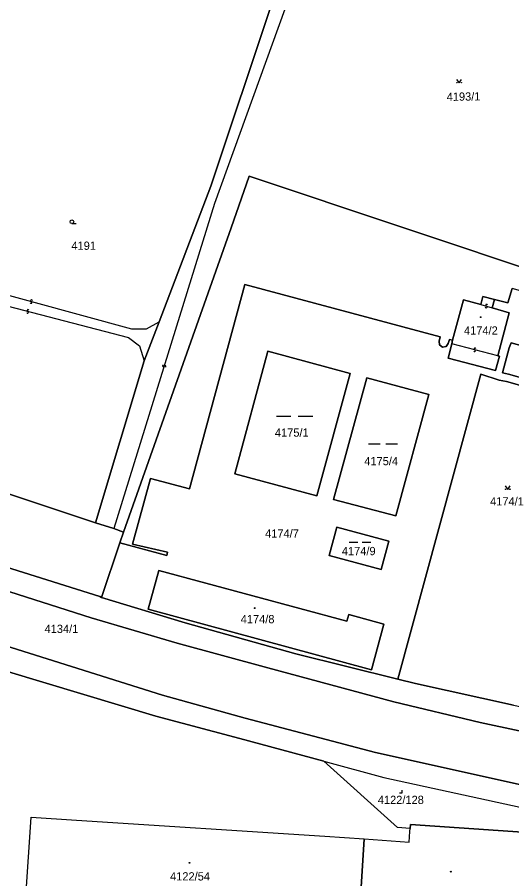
# Model space of a CAD drawing. Extents: x -598233 to -596890, y -1157848 to -1156431.
# Drawn here: x -597840.5 to -597738.7, y -1157611.2 to -1157433.9 of the extents above; entities that cross this region are included whole.
import ezdxf

# ---------------------------------------------------------------- set-up
doc = ezdxf.new("R2010")
doc.units = 0
for name, color, linetype in [('Level 1', 7, 'Continuous'), ('Level 13', 7, 'Continuous'), ('Level 3', 7, 'Continuous'), ('Level 4', 7, 'Continuous'), ('Level 5', 7, 'Continuous'), ('Level 60', 7, 'Continuous'), ('Vrstva 60', 7, 'Continuous')]:
    doc.layers.add(name, color=color, linetype=linetype)

msp = doc.modelspace()

# ---------------------------------------------------------------- linework, layer by layer
at = {"layer": 'Level 1'}
for points in [[(-597788.17, -1157431.27), (-597800.65, -1157468.66), (-597811.31, -1157496.58)], [(-597818.67, -1157539.87), (-597796.51, -1157477.25), (-597792.76, -1157466.57), (-597729.96, -1157487.59)], [(-597750.89, -1157500.36), (-597751.54, -1157500.19), (-597751.79, -1157501.05), (-597752.25, -1157501.66), (-597753.01, -1157501.76), (-597753.61, -1157501.29), (-597753.7, -1157500.53), (-597753.47, -1157499.65), (-597793.68, -1157488.86), (-597805.03, -1157530.96), (-597813.07, -1157528.8), (-597816.77, -1157542.32), (-597809.58, -1157544), (-597809.75, -1157544.67), (-597819.42, -1157542.11)], [(-597762.16, -1157570.17), (-597745.1, -1157507.35), (-597741.32, -1157508.59), (-597739.79, -1157508.87), (-597733.98, -1157510.49), (-597733.59, -1157509.02), (-597739.37, -1157507.38), (-597740.62, -1157507.06), (-597739.28, -1157501.96), (-597738.88, -1157500.9), (-597734.68, -1157502.04), (-597733.72, -1157498.59), (-597732.59, -1157498.9), (-597732.32, -1157497.97), (-597733.48, -1157497.61), (-597732.71, -1157494.8), (-597736.83, -1157493.63), (-597735.96, -1157490.45), (-597738.67, -1157489.73), (-597739.51, -1157492.67), (-597742.3, -1157491.96)], [(-597823.15, -1157553.3), (-597823.53, -1157553.16), (-597857.39, -1157542.48), (-597857.69, -1157543.15), (-597870.63, -1157538.52), (-597870.37, -1157537.84), (-597897.17, -1157528.53), (-597897.21, -1157528.65), (-597906.72, -1157526.08), (-597948.51, -1157508.17), (-597952.1, -1157506.41), (-597975.49, -1157494.97), (-597983.53, -1157490.82)], [(-597745.12, -1157493), (-597744.71, -1157491.34), (-597742.3, -1157491.96)], [(-597745.12, -1157493), (-597748.63, -1157492.07), (-597750.89, -1157500.36)], [(-597742.3, -1157491.96), (-597742.78, -1157493.68)], [(-597741.58, -1157503.55), (-597739.26, -1157494.69), (-597742.78, -1157493.68)], [(-597811.31, -1157496.58), (-597814.36, -1157504.63)], [(-597751.09, -1157501.1), (-597750.89, -1157500.36)], [(-597741.58, -1157503.55), (-597741.26, -1157503.62), (-597742.1, -1157506.63), (-597751.8, -1157504.08), (-597751.09, -1157501.1)], [(-597778.85, -1157532.37), (-597795.73, -1157527.84), (-597788.92, -1157502.64), (-597772.01, -1157507.21), (-597778.85, -1157532.37)], [(-597814.36, -1157504.63), (-597824.41, -1157537.97)], [(-597775.39, -1157533.14), (-597762.59, -1157536.55), (-597755.77, -1157511.52), (-597768.55, -1157508.13), (-597775.39, -1157533.14)], [(-597901.96, -1157512.06), (-597824.41, -1157537.97)], [(-597824.41, -1157537.97), (-597820.65, -1157539.16)], [(-597820.65, -1157539.16), (-597818.67, -1157539.87)], [(-597774.71, -1157538.84), (-597776.29, -1157544.69), (-597765.64, -1157547.56), (-597764.03, -1157541.72), (-597774.71, -1157538.84)], [(-597819.42, -1157542.11), (-597818.67, -1157539.87)], [(-597823.15, -1157553.3), (-597819.42, -1157542.11)], [(-597813.54, -1157555.72), (-597811.35, -1157547.75), (-597772.67, -1157558.23), (-597772.29, -1157556.83), (-597765.04, -1157558.81), (-597767.58, -1157568.2), (-597813.54, -1157555.72)], [(-597845.54, -1157551.08), (-597825.32, -1157557.5), (-597807.59, -1157562.75), (-597788.94, -1157567.84), (-597763.02, -1157574.82), (-597745.24, -1157579.05), (-597728.23, -1157582.73), (-597671.31, -1157593.83), (-597619.03, -1157604.22)], [(-597762.16, -1157570.17), (-597783.2, -1157564.95), (-597805.93, -1157558.52), (-597823.15, -1157553.3)], [(-597457.99, -1157648.3), (-597510.31, -1157637.9), (-597566.92, -1157626.51), (-597621.93, -1157615.29), (-597674.27, -1157604.65), (-597727.52, -1157593.95), (-597766.74, -1157585.27), (-597793.63, -1157578.19), (-597810.63, -1157573.46), (-597843.08, -1157563.22)], [(-597842.3, -1157568.62), (-597811.99, -1157577.74), (-597794.73, -1157582.38), (-597777.42, -1157587.05)], [(-597738.39, -1157575.49), (-597758.57, -1157571.06), (-597762.16, -1157570.17)], [(-597759.64, -1157600.91), (-597762.27, -1157600.72), (-597777.42, -1157587.05)], [(-597777.42, -1157587.05), (-597765.09, -1157590.37), (-597735.41, -1157596.83), (-597713.45, -1157601.29)], [(-597770.15, -1157619.53), (-597829.38, -1157615.6), (-597838.76, -1157614.97), (-597837.66, -1157598.53), (-597828.29, -1157599.15), (-597777.2, -1157602.47), (-597769.09, -1157603.03)], [(-597769.09, -1157603.03), (-597759.84, -1157603.69), (-597759.7, -1157601.52), (-597759.64, -1157600.91)], [(-597759.64, -1157600.91), (-597759.58, -1157600.06), (-597736.51, -1157601.66), (-597736.76, -1157603.25), (-597736.72, -1157604.22)], [(-597770.15, -1157619.53), (-597769.09, -1157603.03)]]:
    msp.add_lwpolyline(points, dxfattribs=at)
at = {"layer": 'Level 13'}
for centre, start, end in [((-597837.67, -1157492.58), 201.8292, 74.4192), ((-597837.57, -1157492.22), 22.0436, 254.1416), ((-597744, -1157493.52), 200.9545, 73.5445), ((-597743.9, -1157493.16), 21.169, 253.267), ((-597838.39, -1157494.6), 202.5278, 75.1178), ((-597838.29, -1157494.24), 22.7423, 254.8403), ((-597746.39, -1157502.51), 202.9261, 75.0241), ((-597746.29, -1157502.15), 22.7117, 255.3017), ((-597810.44, -1157505.64), 109.9155, 342.5055), ((-597810.08, -1157505.76), 290.1299, 162.2279)]:
    msp.add_arc(centre, 0.184, start, end, dxfattribs=at)
at = {"layer": 'Level 3'}
for points in [[(-597774.67, -1157398.49), (-597785.43, -1157432.18), (-597799.88, -1157472.24), (-597820.65, -1157539.16)], [(-597858.25, -1157486.74), (-597816.99, -1157498.05), (-597813.88, -1157498.05), (-597811.31, -1157496.58)], [(-597859.05, -1157489.01), (-597817.64, -1157499.82), (-597815.32, -1157501.53), (-597814.36, -1157504.63)], [(-597745.12, -1157493), (-597742.78, -1157493.68)], [(-597741.58, -1157503.55), (-597751.09, -1157501.1)]]:
    msp.add_lwpolyline(points, dxfattribs=at)
at = {"layer": 'Level 5'}
for p, q in [((-597829.27, -1157476.35), (-597828.4, -1157476.35)), ((-597787.17, -1157516.03), (-597784.17, -1157516.03)), ((-597782.67, -1157516.03), (-597779.67, -1157516.03)), ((-597768.24, -1157521.69), (-597765.84, -1157521.69)), ((-597764.64, -1157521.69), (-597762.24, -1157521.69)), ((-597772.22, -1157541.92), (-597770.42, -1157541.92)), ((-597769.52, -1157541.92), (-597767.72, -1157541.92))]:
    msp.add_line(p, q, dxfattribs=at)
for points in [[(-597750.07, -1157446.65), (-597749.57, -1157447.4), (-597749.07, -1157446.65)], [(-597740.06, -1157530.34), (-597739.56, -1157531.09), (-597739.06, -1157530.34)], [(-597761.83, -1157593.54), (-597761.28, -1157593.54), (-597761.28, -1157592.99)]]:
    msp.add_lwpolyline(points, dxfattribs=at)
for centre, radius in [((-597750.02, -1157447.35), 0.05), ((-597749.12, -1157447.35), 0.05), ((-597829.27, -1157475.97), 0.375), ((-597745.13, -1157495.61), 0.09), ((-597745.13, -1157495.61), 0.0521), ((-597740.01, -1157531.04), 0.05), ((-597739.11, -1157531.04), 0.05), ((-597791.64, -1157555.51), 0.09), ((-597791.64, -1157555.51), 0.0521), ((-597805.07, -1157607.96), 0.09), ((-597805.07, -1157607.96), 0.0521), ((-597751.29, -1157609.78), 0.09), ((-597751.29, -1157609.78), 0.0521)]:
    msp.add_circle(centre, radius, dxfattribs=at)
at = {"layer": 'Level 60'}
for points in [[(-597777.36, -1157397.61), (-597774.67, -1157398.49), (-597714.69, -1157418.85), (-597712.77, -1157419.6), (-597695.43, -1157426.25), (-597677.64, -1157375.67), (-597672.9, -1157378.55), (-597653.75, -1157390.49), (-597667.82, -1157436.45), (-597669.37, -1157441.52), (-597692.09, -1157436.77), (-597710.38, -1157490.66), (-597729.96, -1157487.59), (-597792.76, -1157466.57), (-597796.51, -1157477.25), (-597818.67, -1157539.87), (-597820.65, -1157539.16), (-597824.41, -1157537.97), (-597814.36, -1157504.63), (-597811.31, -1157496.58), (-597800.65, -1157468.66), (-597788.17, -1157431.27)], [(-597748.63, -1157492.07), (-597745.12, -1157493), (-597744.71, -1157491.34), (-597742.3, -1157491.96), (-597742.78, -1157493.68), (-597739.26, -1157494.69), (-597741.58, -1157503.55), (-597741.26, -1157503.62), (-597742.1, -1157506.63), (-597751.8, -1157504.08), (-597751.09, -1157501.1), (-597750.89, -1157500.36)], [(-597795.73, -1157527.84), (-597778.85, -1157532.37), (-597772.01, -1157507.21), (-597788.92, -1157502.64)], [(-597778.85, -1157532.37), (-597795.73, -1157527.84), (-597788.92, -1157502.64), (-597772.01, -1157507.21)], [(-597775.39, -1157533.14), (-597762.59, -1157536.55), (-597755.77, -1157511.52), (-597768.55, -1157508.13)], [(-597762.59, -1157536.55), (-597775.39, -1157533.14), (-597768.55, -1157508.13), (-597755.77, -1157511.52)], [(-597774.71, -1157538.84), (-597776.29, -1157544.69), (-597765.64, -1157547.56), (-597764.03, -1157541.72)], [(-597776.29, -1157544.69), (-597774.71, -1157538.84), (-597764.03, -1157541.72), (-597765.64, -1157547.56)], [(-597813.54, -1157555.72), (-597811.35, -1157547.75), (-597772.67, -1157558.23), (-597772.29, -1157556.83), (-597765.04, -1157558.81), (-597767.58, -1157568.2)], [(-597811.35, -1157547.75), (-597813.54, -1157555.72), (-597767.58, -1157568.2), (-597765.04, -1157558.81), (-597772.29, -1157556.83), (-597772.67, -1157558.23)], [(-597765.09, -1157590.37), (-597735.41, -1157596.83), (-597713.45, -1157601.29), (-597719.48, -1157605.47), (-597733.9, -1157604.53), (-597736.72, -1157604.22), (-597736.76, -1157603.25), (-597736.51, -1157601.66), (-597759.58, -1157600.06), (-597759.64, -1157600.91), (-597762.27, -1157600.72), (-597777.42, -1157587.05)], [(-597837.66, -1157598.53), (-597828.29, -1157599.15), (-597777.2, -1157602.47), (-597769.09, -1157603.03), (-597770.15, -1157619.53), (-597829.38, -1157615.6), (-597838.76, -1157614.97)], [(-597753.55, -1157620.67), (-597757.88, -1157620.34), (-597770.15, -1157619.53), (-597769.09, -1157603.03), (-597759.84, -1157603.69), (-597759.7, -1157601.52), (-597759.64, -1157600.91), (-597759.58, -1157600.06), (-597736.51, -1157601.66), (-597736.76, -1157603.25), (-597736.72, -1157604.22), (-597733.9, -1157604.53), (-597735.19, -1157621.9), (-597737.98, -1157621.71)]]:
    msp.add_lwpolyline(points, close=True, dxfattribs=at)
for points in [[(-597855.38, -1157408.86), (-597788.17, -1157431.27), (-597800.65, -1157468.66), (-597811.31, -1157496.58), (-597814.36, -1157504.63), (-597824.41, -1157537.97), (-597901.96, -1157512.06)], [(-597738.67, -1157489.73), (-597739.51, -1157492.67), (-597742.3, -1157491.96), (-597744.71, -1157491.34), (-597745.12, -1157493), (-597748.63, -1157492.07), (-597750.89, -1157500.36), (-597751.54, -1157500.19), (-597751.79, -1157501.05), (-597752.25, -1157501.66), (-597753.01, -1157501.76), (-597753.61, -1157501.29), (-597753.7, -1157500.53), (-597753.47, -1157499.65), (-597793.68, -1157488.86), (-597805.03, -1157530.96), (-597813.07, -1157528.8), (-597816.77, -1157542.32), (-597809.58, -1157544), (-597809.75, -1157544.67), (-597819.42, -1157542.11), (-597818.67, -1157539.87), (-597796.51, -1157477.25), (-597792.76, -1157466.57), (-597729.96, -1157487.59)], [(-597733.98, -1157510.49), (-597739.79, -1157508.87), (-597741.32, -1157508.59), (-597745.1, -1157507.35), (-597762.16, -1157570.17), (-597783.2, -1157564.95), (-597805.93, -1157558.52), (-597823.15, -1157553.3), (-597819.42, -1157542.11), (-597809.75, -1157544.67), (-597809.58, -1157544), (-597816.77, -1157542.32), (-597813.07, -1157528.8), (-597805.03, -1157530.96), (-597793.68, -1157488.86), (-597753.47, -1157499.65), (-597753.7, -1157500.53), (-597753.61, -1157501.29), (-597753.01, -1157501.76), (-597752.25, -1157501.66), (-597751.79, -1157501.05), (-597751.54, -1157500.19), (-597750.89, -1157500.36), (-597751.09, -1157501.1), (-597751.8, -1157504.08), (-597742.1, -1157506.63), (-597741.26, -1157503.62), (-597741.58, -1157503.55), (-597739.26, -1157494.69), (-597742.78, -1157493.68), (-597742.3, -1157491.96), (-597739.51, -1157492.67), (-597738.67, -1157489.73)], [(-597733.59, -1157509.02), (-597739.37, -1157507.38), (-597740.62, -1157507.06), (-597739.28, -1157501.96), (-597738.88, -1157500.9), (-597734.68, -1157502.04)], [(-597734.68, -1157502.04), (-597738.88, -1157500.9), (-597739.28, -1157501.96), (-597740.62, -1157507.06), (-597739.37, -1157507.38), (-597733.59, -1157509.02)], [(-597738.39, -1157575.49), (-597758.57, -1157571.06), (-597762.16, -1157570.17), (-597745.1, -1157507.35), (-597741.32, -1157508.59), (-597739.79, -1157508.87), (-597733.98, -1157510.49)], [(-597901.96, -1157512.06), (-597824.41, -1157537.97), (-597820.65, -1157539.16), (-597818.67, -1157539.87), (-597819.42, -1157542.11), (-597823.15, -1157553.3), (-597823.53, -1157553.16), (-597857.39, -1157542.48)], [(-597857.39, -1157542.48), (-597823.53, -1157553.16), (-597823.15, -1157553.3), (-597805.93, -1157558.52), (-597783.2, -1157564.95), (-597762.16, -1157570.17), (-597758.57, -1157571.06), (-597738.39, -1157575.49), (-597686.26, -1157586.43), (-597649.27, -1157593.89), (-597610.38, -1157601.88)], [(-597619.03, -1157604.22), (-597671.31, -1157593.83), (-597728.23, -1157582.73), (-597745.24, -1157579.05), (-597763.02, -1157574.82), (-597788.94, -1157567.84), (-597807.59, -1157562.75), (-597825.32, -1157557.5), (-597845.54, -1157551.08)]]:
    msp.add_lwpolyline(points, dxfattribs=at)
at = {"layer": 'Vrstva 60'}
for points in [[(-597619.03, -1157604.22), (-597671.31, -1157593.83), (-597728.23, -1157582.73), (-597745.24, -1157579.05), (-597763.02, -1157574.82), (-597788.94, -1157567.84), (-597807.59, -1157562.75), (-597825.32, -1157557.5), (-597845.54, -1157551.08)], [(-597843.08, -1157563.22), (-597810.63, -1157573.46), (-597793.63, -1157578.19), (-597766.74, -1157585.27), (-597727.52, -1157593.95), (-597674.27, -1157604.65), (-597621.93, -1157615.29)], [(-597621.93, -1157615.29), (-597674.27, -1157604.65), (-597727.52, -1157593.95), (-597766.74, -1157585.27), (-597793.63, -1157578.19), (-597810.63, -1157573.46), (-597843.08, -1157563.22)], [(-597838.76, -1157614.97), (-597837.66, -1157598.53), (-597828.29, -1157599.15), (-597777.2, -1157602.47), (-597769.09, -1157603.03), (-597759.84, -1157603.69), (-597759.7, -1157601.52), (-597759.64, -1157600.91), (-597762.27, -1157600.72), (-597777.42, -1157587.05), (-597794.73, -1157582.38), (-597811.99, -1157577.74), (-597842.3, -1157568.62), (-597851.33, -1157567.38), (-597859.17, -1157567.31), (-597862.63, -1157568.77), (-597864.63, -1157572.11), (-597865.17, -1157580.04), (-597863.5, -1157580.15), (-597863.7, -1157583.8), (-597865.39, -1157583.63), (-597866.95, -1157609.01), (-597858.19, -1157609.5), (-597858.3, -1157613.77)], [(-597842.3, -1157568.62), (-597811.99, -1157577.74), (-597794.73, -1157582.38), (-597777.42, -1157587.05), (-597765.09, -1157590.37), (-597735.41, -1157596.83), (-597713.45, -1157601.29), (-597675.48, -1157609), (-597609.41, -1157622.75)]]:
    msp.add_lwpolyline(points, dxfattribs=at)

# ---------------------------------------------------------------- texts
at = {"layer": 'Level 4'}
msp.add_text('4193/1', height=1.7, rotation=0.9, dxfattribs=at).set_placement((-597752.11, -1157451.1))
for s, p in [('4191', (-597829.37, -1157481.75)), ('4174/2', (-597748.56, -1157499.21)), ('4175/1', (-597787.48, -1157520.23)), ('4175/4', (-597769.08, -1157526.1)), ('4174/1', (-597743.19, -1157534.39)), ('4174/7', (-597789.5, -1157541.02)), ('4174/9', (-597773.7, -1157544.62)), ('4174/8', (-597794.52, -1157558.63)), ('4134/1', (-597834.89, -1157560.64)), ('4122/128', (-597766.3, -1157595.85)), ('4122/54', (-597809.06, -1157611.6))]:
    msp.add_text(s, height=1.7, dxfattribs=at).set_placement(p)

doc.saveas('drawing.dxf')
